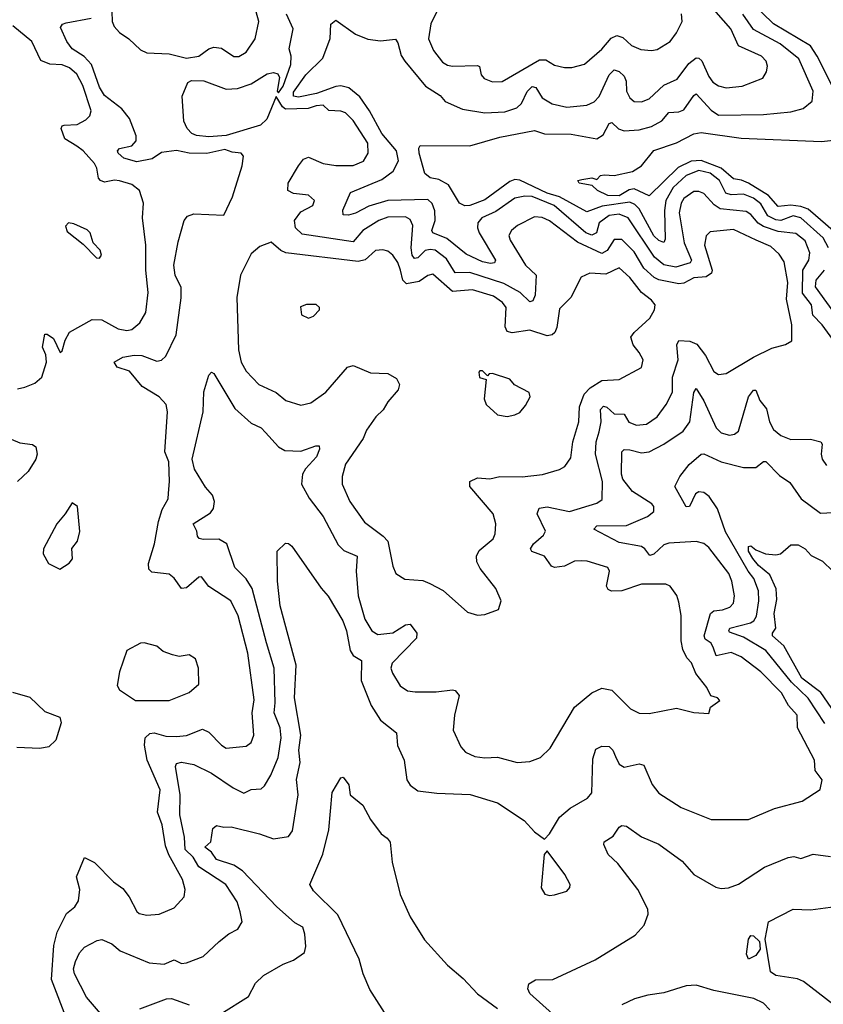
# Model space of a CAD drawing. Extents: x 1954678 to 2060275, y 904822 to 1016299.
# Tile 435 of 467: x 2024494 to 2027726, y 998843 to 1002802. Entities that reach past the tile are written whole.
import ezdxf

# ---------------------------------------------------------------- set-up
doc = ezdxf.new("R2010")
doc.units = 0

msp = doc.modelspace()

# ---------------------------------------------------------------- linework, layer by layer
at = {"layer": '0CON20XD'}
for points in [[(2027785, 1002487.5), (2027701.8, 1002655), (2027675, 1002696.5), (2027525.7, 1002785), (2027343.1, 1002963.1)], [(2027721.8, 1001575), (2027683.7, 1001613.7), (2027677.9, 1001655), (2027641.9, 1001701.9), (2027643, 1001795), (2027668.3, 1001835), (2027672, 1001865), (2027652.6, 1001912.6), (2027615, 1001942.4), (2027545, 1001950.3), (2027485, 1001971.1), (2027464.3, 1001984.3), (2027435, 1002019.3), (2027415, 1002031.2), (2027311.5, 1002041.5), (2027287.2, 1002057.2), (2027245, 1002102.7), (2027225, 1002111.1), (2027205, 1002110.7), (2027165, 1002083.1), (2027154.4, 1002065), (2027146.3, 1002025), (2027166.7, 1001905), (2027195.2, 1001834.8), (2027190.4, 1001825), (2027133.1, 1001806.9), (2027085, 1001815.9), (2027047.3, 1001847.3), (2026940.8, 1002005), (2026905, 1002020.7), (2026864.6, 1002015), (2026825, 1001985.2), (2026813.4, 1001945), (2026795, 1001935.2), (2026771.5, 1001945), (2026643.2, 1002055), (2026555, 1002091.6), (2026525, 1002092.8), (2026485.8, 1002084.2), (2026408.6, 1002031.4), (2026352.5, 1002005), (2026336.2, 1001985), (2026334.8, 1001965), (2026341.9, 1001945), (2026407.1, 1001835), (2026404, 1001825), (2026388, 1001822), (2026355, 1001828.8), (2026289.8, 1001859.8), (2026212.4, 1001922.4), (2026155.7, 1001945.7), (2026151, 1001955), (2026164.4, 1001995), (2026164.1, 1002034.1), (2026153, 1002063), (2026135, 1002078.8), (2025974.7, 1002075.3), (2025898.2, 1002051.8), (2025845, 1002023.7), (2025816.8, 1002016.8), (2025795, 1002017.5), (2025793.8, 1002036.2), (2025825, 1002107.1), (2025949.8, 1002160.2), (2025996.7, 1002193.3), (2026017, 1002235), (2026008.9, 1002275), (2025950.9, 1002345), (2025901.3, 1002435), (2025861.7, 1002491.7), (2025818, 1002528), (2025786.2, 1002536.2), (2025765, 1002533.8), (2025687.3, 1002505), (2025615, 1002490.3), (2025594.8, 1002494.8), (2025595, 1002510.4), (2025645, 1002580), (2025712.7, 1002647.3), (2025743.1, 1002726.9), (2025745.9, 1002784.1), (2025765, 1002800.5), (2025844.3, 1002744.3), (2025894.2, 1002724.2), (2025945, 1002716.7), (2026005, 1002724.3), (2026015, 1002708.8), (2026028.5, 1002658.5), (2026043.2, 1002635), (2026125.4, 1002535), (2026185, 1002497.5), (2026205, 1002473.4), (2026275, 1002442.9), (2026365, 1002428.1), (2026445, 1002431.1), (2026492.8, 1002447.2), (2026511.8, 1002465), (2026535, 1002512.9), (2026555, 1002533.9), (2026569.6, 1002529.6), (2026595, 1002488.4), (2026635, 1002463.4), (2026695, 1002450.4), (2026775, 1002457.9), (2026805, 1002472.5), (2026825, 1002493.6), (2026865, 1002580), (2026885, 1002600), (2026905, 1002593.3), (2026925.4, 1002575), (2026932.9, 1002555), (2026934.8, 1002514.8), (2026947.9, 1002487.9), (2026965, 1002473.5), (2026995, 1002471.8), (2027025, 1002483.5), (2027085, 1002538.2), (2027137.6, 1002562.4), (2027185, 1002626.1), (2027215, 1002648.5), (2027225, 1002647.7), (2027236.9, 1002636.9), (2027265, 1002573.3), (2027281.3, 1002551.3), (2027305, 1002536.8), (2027335, 1002528.7), (2027400, 1002535), (2027482.5, 1002567.5), (2027497.8, 1002592.2), (2027501.5, 1002615), (2027496.4, 1002635), (2027477.8, 1002655), (2027385, 1002696.8), (2027354.1, 1002765), (2027256, 1002876)], [(2024913.8, 998695), (2024762.3, 998872.3), (2024714.2, 998965), (2024710.8, 998985), (2024718.4, 999015), (2024735, 999049.4), (2024755, 999072.2), (2024805, 999099.4), (2024825, 999104), (2024865, 999085.6), (2024897.7, 999057.7), (2025015, 999010), (2025075, 999003.9), (2025115, 999022.2), (2025145, 999007.7), (2025165, 999010), (2025232, 999035), (2025295.7, 999095), (2025335, 999125.8), (2025371.4, 999145), (2025388.9, 999175), (2025380.9, 999215), (2025368.8, 999255), (2025322.5, 999325), (2025215, 999395.5), (2025191.3, 999435), (2025159.5, 999465), (2025156.3, 999515), (2025138.4, 999605), (2025140, 999685), (2025120.4, 999799.6), (2025125, 999810.8), (2025145, 999816.7), (2025195, 999807.1), (2025265, 999772.5), (2025353, 999713), (2025395, 999692.1), (2025425, 999706.5), (2025465, 999709.5), (2025479.1, 999720.9), (2025504.6, 999765), (2025533.8, 999835), (2025545.7, 999915), (2025541.4, 999955), (2025517, 1000015), (2025521.6, 1000055), (2025518, 1000195), (2025486.2, 1000296.2), (2025429.6, 1000515), (2025405, 1000554.1), (2025359.6, 1000599.6), (2025326.8, 1000695), (2025295, 1000713.4), (2025232.1, 1000712.1), (2025215.5, 1000715.5), (2025208.6, 1000725), (2025206.5, 1000745), (2025191.9, 1000775), (2025261.4, 1000818.6), (2025273.6, 1000836.4), (2025277.2, 1000865), (2025269.8, 1000889.8), (2025241.7, 1000921.8), (2025197.5, 1000995), (2025188, 1001035), (2025232.1, 1001225), (2025235, 1001305.8), (2025255, 1001372.9), (2025265, 1001384.2), (2025275, 1001380), (2025358.8, 1001238.8), (2025425, 1001179.5), (2025465, 1001160.8), (2025482.8, 1001142.8), (2025535, 1001084.4), (2025560.2, 1001070.2), (2025625, 1001067.6), (2025685, 1001089.2), (2025698.8, 1001088.8), (2025700, 1001075), (2025687.9, 1001045), (2025643.4, 1000996.6), (2025631.2, 1000975), (2025626.9, 1000935), (2025658.7, 1000878.7), (2025715, 1000804.4), (2025775, 1000690.5), (2025798.3, 1000668.3), (2025851.9, 1000645), (2025847.1, 1000585), (2025855.2, 1000485), (2025882, 1000392), (2025910.8, 1000345), (2025935, 1000330.3), (2025995, 1000336.2), (2026045, 1000368.5), (2026065, 1000371.9), (2026090.8, 1000335), (2026090.3, 1000315), (2025992.5, 1000215), (2025987.3, 1000195), (2025993.8, 1000175), (2026023.6, 1000123.6), (2026054, 1000104), (2026085, 1000098.8), (2026169.6, 1000099.6), (2026235, 1000107.3), (2026245, 1000104.3), (2026261.4, 1000085), (2026242.7, 1000005), (2026238, 999945), (2026268.8, 999878.8), (2026287, 999857), (2026325, 999840), (2026365, 999834.4), (2026415, 999836.9), (2026494.3, 999815.7), (2026545, 999819.2), (2026588.8, 999835), (2026627.4, 999872.6), (2026725, 1000037.8), (2026795, 1000095.4), (2026835, 1000113.8), (2026875, 1000105.6), (2026950.7, 1000030.7), (2026985, 1000014.2), (2027025, 1000012.9), (2027135, 1000034.2), (2027205, 1000016.7), (2027265, 1000012.5), (2027271.7, 1000038.3), (2027310, 1000065), (2027300, 1000075), (2027274, 1000084), (2027257.3, 1000117.3), (2027213.1, 1000173.1), (2027195.7, 1000215.7), (2027176.4, 1000236.4), (2027160.8, 1000269.2), (2027154.4, 1000305), (2027154.1, 1000405.9), (2027145, 1000460), (2027136.8, 1000486.8), (2027110, 1000525), (2027092.5, 1000532.5), (2026995, 1000532.1), (2026915, 1000506.1), (2026873.8, 1000503.8), (2026860.9, 1000510.9), (2026854.5, 1000525), (2026865.6, 1000585), (2026858.8, 1000598.8), (2026776.7, 1000625), (2026755, 1000626.4), (2026725, 1000624.5), (2026685, 1000604.2), (2026645, 1000599.2), (2026632.7, 1000605), (2026604.8, 1000644.8), (2026554.2, 1000664.2), (2026547.8, 1000675), (2026560.9, 1000695), (2026600.8, 1000729.2), (2026608.9, 1000745), (2026575.3, 1000815), (2026582.6, 1000837.4), (2026615, 1000843.3), (2026705.7, 1000824.3), (2026815, 1000858.2), (2026836.8, 1000873.2), (2026838.3, 1000945), (2026809.3, 1001055), (2026812.9, 1001105), (2026824.5, 1001145.5), (2026832.5, 1001185), (2026829.4, 1001235), (2026842.3, 1001247.8), (2026855, 1001244), (2026885, 1001217.4), (2026925, 1001216.4), (2026944.4, 1001184.4), (2026975, 1001171.3), (2027015, 1001175.4), (2027057.1, 1001205), (2027094.6, 1001255), (2027119.2, 1001305), (2027118.9, 1001365), (2027142.6, 1001435), (2027137.2, 1001495), (2027145, 1001511.5), (2027189.5, 1001509.5), (2027217.2, 1001497.2), (2027252.5, 1001452.5), (2027285, 1001387.5), (2027305, 1001375.7), (2027335, 1001379.4), (2027445, 1001444.6), (2027518.9, 1001481.1), (2027574.3, 1001495.7), (2027598.8, 1001511.2), (2027599.1, 1001575), (2027578.5, 1001678.5), (2027582.7, 1001745), (2027569, 1001829), (2027548.9, 1001858.9), (2027515, 1001889.7), (2027455.6, 1001915), (2027365, 1001958.6), (2027270.4, 1001949.6), (2027255, 1001932.5), (2027248.6, 1001895), (2027278.6, 1001795), (2027276.7, 1001783.3), (2027255, 1001767.9), (2027205, 1001764.4), (2027165, 1001742.5), (2027145, 1001739.8), (2027065, 1001755.5), (2027046, 1001766), (2027003.5, 1001803.5), (2026965, 1001868.2), (2026915, 1001918.6), (2026885, 1001918.8), (2026856.1, 1001873.9), (2026835, 1001861.5), (2026737.3, 1001907.3), (2026625, 1001993.8), (2026595, 1002007.4), (2026565, 1002009.7), (2026495.6, 1001975), (2026472.5, 1001955), (2026460.9, 1001935), (2026466.4, 1001915), (2026527.6, 1001815), (2026571.2, 1001775), (2026567.3, 1001695), (2026558, 1001672), (2026545, 1001668.2), (2026506.5, 1001705), (2026441.7, 1001741.7), (2026305, 1001786.1), (2026245, 1001783.8), (2026210.8, 1001840.8), (2026164.8, 1001874.8), (2026145, 1001878.2), (2026125, 1001873.4), (2026095, 1001844.3), (2026081.7, 1001841.7), (2026072.4, 1001855), (2026068.6, 1001885), (2026075.2, 1001975.2), (2026065, 1001998.2), (2026045, 1002008.8), (2025975, 1002008.1), (2025938.5, 1001995), (2025874.7, 1001955), (2025835, 1001908.9), (2025629.6, 1001939.6), (2025603.1, 1001965), (2025599.5, 1001995), (2025625, 1002029.2), (2025672.9, 1002055), (2025680, 1002075), (2025655, 1002096.9), (2025595, 1002103.9), (2025572.2, 1002115), (2025573.9, 1002145), (2025614.7, 1002215), (2025635, 1002241.2), (2025655, 1002249.2), (2025715, 1002223.9), (2025765, 1002215.2), (2025835, 1002215.3), (2025876.5, 1002233.5), (2025895.4, 1002265), (2025894.7, 1002305), (2025835, 1002396.9), (2025805, 1002427.7), (2025785, 1002434.6), (2025736.7, 1002436.7), (2025715, 1002457.8), (2025686, 1002456), (2025654.8, 1002445.2), (2025562.9, 1002442.9), (2025551.1, 1002451.1), (2025525, 1002493.3), (2025487.3, 1002402.7), (2025462.6, 1002377.4), (2025325, 1002336.6), (2025255, 1002331.1), (2025205, 1002336.1), (2025186.9, 1002345), (2025168, 1002365), (2025154.2, 1002394.2), (2025147.4, 1002495), (2025170.5, 1002549.5), (2025185, 1002557.4), (2025235, 1002555.9), (2025325, 1002523.4), (2025370, 1002525), (2025425.2, 1002544.8), (2025489.4, 1002585), (2025515, 1002590.4), (2025532, 1002585), (2025539.1, 1002569.1), (2025530, 1002515), (2025535, 1002507.5), (2025554.3, 1002535), (2025585, 1002622.5), (2025586.1, 1002656.1), (2025577.5, 1002685), (2025594.3, 1002765), (2025567.6, 1002825)], [(2024864.3, 1002835), (2024865.4, 1002794.6), (2024873.6, 1002775), (2024895, 1002750.3), (2024932.5, 1002725), (2024980.3, 1002680.3), (2025005, 1002669), (2025095, 1002664.3), (2025165, 1002647), (2025214.3, 1002655), (2025255, 1002684.6), (2025275, 1002692), (2025305, 1002687.2), (2025355, 1002653.5), (2025375, 1002654.5), (2025405, 1002671.1), (2025441.3, 1002725), (2025455.9, 1002795), (2025445, 1002834.4)], [(2027747.2, 1001885), (2027725.2, 1001925), (2027635, 1002005.1), (2027605, 1002013.2), (2027555, 1001994.1), (2027535, 1001997), (2027503.4, 1002013.4), (2027475, 1002061.1), (2027445.2, 1002085), (2027405, 1002100.3), (2027355, 1002098.5), (2027333.9, 1002105), (2027308, 1002155), (2027270.8, 1002185), (2027225, 1002195.1), (2027175, 1002175.7), (2027122.7, 1002127.3), (2027092.3, 1002075), (2027086.6, 1002035), (2027090.3, 1001919.7), (2027085, 1001905.6), (2027065, 1001914.4), (2027045, 1001933), (2026985, 1002041.3), (2026968.4, 1002058.4), (2026947.8, 1002067.8), (2026837.2, 1002052.8), (2026775, 1002029.7), (2026665, 1002090.5), (2026615.8, 1002105), (2026505, 1002157.3), (2026485, 1002160.2), (2026465, 1002151.9), (2026365, 1002077.9), (2026305, 1002055.4), (2026283.8, 1002053.8), (2026263.1, 1002065), (2026218.4, 1002138.4), (2026180.2, 1002159.8), (2026145, 1002166.7), (2026123.8, 1002183.8), (2026100.7, 1002265), (2026098.6, 1002285), (2026104.1, 1002295.9), (2026305, 1002294.6), (2026425, 1002329.7), (2026565, 1002356.4), (2026605, 1002342.7), (2026711.3, 1002341.3), (2026815, 1002323.3), (2026840.5, 1002339.5), (2026865, 1002384.2), (2026875, 1002388.6), (2026902.8, 1002362.8), (2026925, 1002355.8), (2026985, 1002359.5), (2027035, 1002373), (2027076.1, 1002395), (2027105, 1002428.7), (2027145, 1002431.6), (2027165, 1002439.4), (2027205, 1002497.9), (2027215, 1002503.8), (2027275, 1002438.2), (2027305, 1002418.9), (2027485, 1002420.3), (2027595, 1002431.5), (2027645, 1002444.5), (2027680.9, 1002475), (2027685.2, 1002515), (2027627.2, 1002645), (2027552.9, 1002705), (2027445, 1002763.3), (2027402.9, 1002825)], [(2026171.6, 1002835), (2026147.2, 1002785), (2026137.7, 1002725), (2026157.8, 1002677.8), (2026195, 1002630.9), (2026215, 1002618.8), (2026235, 1002615.4), (2026335, 1002618.5), (2026343.4, 1002613.4), (2026350.4, 1002580.4), (2026362.5, 1002565), (2026395, 1002552.1)], [(2026395, 1002552.1), (2026435, 1002553.2), (2026585, 1002640.7), (2026610.5, 1002640.5), (2026645, 1002618.9), (2026685, 1002610), (2026715, 1002610.5), (2026765, 1002623.5), (2026835, 1002684), (2026872.8, 1002727.2), (2026895, 1002738), (2026920.1, 1002730.1), (2026955, 1002698.2), (2026992.1, 1002682.1), (2027035, 1002678.2), (2027057.4, 1002682.6), (2027109.4, 1002715), (2027135, 1002749.2), (2027158.2, 1002795), (2027155.3, 1002825.3)], [(2024485, 1001318), (2024515, 1001324), (2024555, 1001340.8), (2024582.5, 1001365), (2024602, 1001425), (2024598.8, 1001455), (2024585.7, 1001485.7), (2024595, 1001537.5), (2024605, 1001538), (2024629.7, 1001519.7), (2024656.4, 1001463.6), (2024665, 1001470), (2024676.6, 1001513.4), (2024694.6, 1001545.4), (2024785, 1001597.1), (2024825, 1001594.7), (2024889.5, 1001559.5), (2024925, 1001551.8), (2024945, 1001556.7), (2024977.3, 1001582.7), (2025001.8, 1001625), (2025011.2, 1001705), (2025001.4, 1001795), (2025001.8, 1001895), (2024988.6, 1002005), (2024992.1, 1002065), (2024975.6, 1002115), (2024945, 1002138.8), (2024895, 1002154.6), (2024875, 1002157.2), (2024835, 1002148.8), (2024819.6, 1002155), (2024811.4, 1002165), (2024804.7, 1002205), (2024795, 1002224.5), (2024749.1, 1002275), (2024723.6, 1002293.6), (2024675, 1002323.1), (2024661.1, 1002365), (2024664.3, 1002375), (2024672.4, 1002377.6), (2024725, 1002381.2), (2024760.4, 1002399.6), (2024776.6, 1002415), (2024781.1, 1002435), (2024748, 1002538), (2024723.5, 1002583.5), (2024695, 1002608.5), (2024665, 1002620), (2024615, 1002622.9), (2024578.7, 1002638.7), (2024542.3, 1002715), (2024466.8, 1002776.8)], [(2024685.7, 998775), (2024622.4, 998942.4), (2024631.2, 999078.8), (2024645, 999133.1), (2024682.2, 999207.8), (2024715.7, 999235), (2024730.6, 999259.4), (2024736, 999305), (2024722.7, 999355), (2024755, 999433.3), (2024795, 999413.5), (2024871.5, 999335), (2024908.3, 999308.3), (2024934.5, 999275), (2024965, 999216), (2024975, 999208.6), (2025005, 999201.9), (2025055, 999205.7), (2025115, 999230.8), (2025156, 999275), (2025160, 999305), (2025148.7, 999345), (2025093.8, 999443.8), (2025080.3, 999480.3), (2025067.1, 999565), (2025048.9, 999615), (2025058.8, 999705), (2025006.7, 999825), (2024995.7, 999885), (2024999.2, 999915), (2025018, 999932), (2025035, 999934.3), (2025081.2, 999921.2), (2025125, 999919.2), (2025165, 999924.3), (2025228.8, 999948.8), (2025255, 999936.8), (2025305, 999885.6), (2025325, 999873.3), (2025405, 999880.5), (2025424.6, 999895.4), (2025435.4, 999925), (2025428.6, 1000015), (2025437.2, 1000067.2), (2025412, 1000255), (2025372.2, 1000405), (2025342.7, 1000465), (2025255, 1000523.5), (2025225, 1000562.5), (2025215, 1000560.8), (2025165, 1000518.2), (2025145, 1000515.6), (2025115, 1000556.7), (2025095, 1000572.7), (2025025, 1000581.1), (2025013.2, 1000593.2), (2025012.5, 1000615), (2025036.5, 1000695), (2025051.8, 1000785), (2025067.2, 1000832.8), (2025091.8, 1000875), (2025091.9, 1000898.1), (2025096.8, 1000945), (2025094, 1001024), (2025077.5, 1001065), (2025088.4, 1001225), (2025083.6, 1001255), (2025055.4, 1001285), (2024987.2, 1001327.2), (2024935, 1001389.1), (2024885.5, 1001405.5), (2024874, 1001425), (2024909.2, 1001445), (2024955, 1001453.6), (2024985, 1001452.5), (2025045, 1001429.6), (2025065, 1001433.6), (2025081.5, 1001448.5), (2025122.7, 1001535), (2025143.2, 1001683.2), (2025143.1, 1001725), (2025118.8, 1001775), (2025113.8, 1001815), (2025130.9, 1001909.1), (2025155.7, 1001995), (2025168.3, 1002011.7), (2025195, 1002021.9), (2025315, 1002016), (2025349.7, 1002090.3), (2025389.2, 1002215), (2025393.6, 1002253.6), (2025385, 1002266), (2025349.1, 1002269.1), (2025319.6, 1002279.6), (2025246.4, 1002263.6), (2025175, 1002266), (2025125, 1002275.5), (2025065, 1002267.7), (2025027.4, 1002242.6), (2024965, 1002230.4), (2024912.9, 1002245), (2024889.5, 1002265), (2024887.1, 1002275), (2024895, 1002284.2), (2024945, 1002294.6), (2024962.8, 1002315), (2024961.9, 1002335), (2024935.3, 1002405), (2024905, 1002443.2), (2024835, 1002496.8), (2024815, 1002530.5), (2024782.6, 1002622.6), (2024753.8, 1002653.8), (2024704.5, 1002685), (2024683.5, 1002715), (2024658.6, 1002771.4), (2024666.4, 1002783.6), (2024680.7, 1002789.3), (2024782, 1002808)], [(2027786, 1001936), (2027694.2, 1002015), (2027665, 1002039.7), (2027635, 1002051.4), (2027595, 1002055.9), (2027545, 1002050.9), (2027505.2, 1002095.2), (2027425, 1002144.6), (2027397.2, 1002157.2), (2027365, 1002161.6), (2027315.5, 1002205.5), (2027235, 1002235.6), (2027195, 1002232.9), (2027142.4, 1002207.6), (2027025, 1002094.5), (2026965, 1002122.1), (2026945, 1002118), (2026905, 1002094.5), (2026860, 1002095), (2026817.5, 1002115), (2026796, 1002136), (2026743.8, 1002145), (2026738.8, 1002155), (2026755, 1002160), (2026795, 1002166.7), (2026815, 1002160), (2026830, 1002175), (2026845, 1002178.8), (2026885, 1002175.8), (2026958.5, 1002191.5), (2026995.3, 1002214.7), (2027045, 1002276.4), (2027135, 1002306.9), (2027205, 1002342.9), (2027235, 1002349.2), (2027395.8, 1002325.8), (2027718, 1002312), (2027826, 1002324)], [(2024815, 1001843.3), (2024822.5, 1001855), (2024817.5, 1001875), (2024790, 1001905), (2024777.5, 1001945), (2024765, 1001956.7), (2024711.7, 1001981.7), (2024690, 1001985), (2024678.3, 1001971.7), (2024685, 1001950), (2024749.3, 1001899.3), (2024802.5, 1001845), (2024815, 1001843.3)], [(2026335, 1000407.5), (2026365, 1000410), (2026420, 1000430), (2026430, 1000465), (2026408.8, 1000515), (2026345.4, 1000595.4), (2026332.8, 1000622.8), (2026331.1, 1000645), (2026341.8, 1000668.2), (2026398, 1000715), (2026405.7, 1000735), (2026408.6, 1000775), (2026398.1, 1000815), (2026304.3, 1000925), (2026304.3, 1000945), (2026335, 1000959.5), (2026385, 1000955.8), (2026425, 1000965.3), (2026515, 1000963.9), (2026596.2, 1000973.8), (2026665, 1000993.1), (2026686, 1001005), (2026710.2, 1001039.8), (2026718.6, 1001105), (2026742.2, 1001185), (2026745.6, 1001245), (2026763.6, 1001296.4), (2026787.7, 1001322.3), (2026835, 1001351.3), (2026905, 1001355.6), (2026995, 1001404), (2027001.9, 1001435), (2026985, 1001464.3), (2026960.6, 1001495), (2026952.5, 1001525), (2026965.3, 1001544.7), (2027027.9, 1001602.1), (2027047.1, 1001635), (2027050, 1001655), (2027035, 1001674.4), (2026994.8, 1001704.8), (2026948, 1001765), (2026905, 1001804.6), (2026850.8, 1001779.2), (2026787.1, 1001782.9), (2026752.7, 1001767.3), (2026710.8, 1001685), (2026665, 1001640), (2026654.8, 1001565), (2026646.5, 1001545), (2026635, 1001534.7), (2026615, 1001530.3), (2026545, 1001553.1), (2026475, 1001542.5), (2026455, 1001548.5), (2026446.7, 1001566.8), (2026450.9, 1001645), (2026435.4, 1001665), (2026399.8, 1001689.8), (2026315, 1001716), (2026235, 1001708.8), (2026155, 1001778.9), (2026135, 1001773.9), (2026100.5, 1001749.5), (2026050.2, 1001740.2), (2026034.3, 1001754.3), (2026025.5, 1001795.5), (2026015, 1001825.6), (2025995, 1001855.6), (2025975, 1001871.5), (2025955, 1001877.1), (2025925, 1001873.6), (2025883.5, 1001836.5), (2025855, 1001829.8), (2025563.8, 1001865), (2025543.8, 1001873.8), (2025505, 1001907.5), (2025460.3, 1001889.7), (2025425, 1001861.2), (2025382.7, 1001775), (2025366.9, 1001685), (2025373.8, 1001475), (2025385, 1001425.7), (2025405, 1001388.9), (2025455.8, 1001335), (2025525, 1001303.5), (2025565, 1001271.4), (2025625, 1001252.5), (2025665, 1001261.5), (2025725.5, 1001305), (2025812, 1001405), (2025835, 1001412.2), (2025905, 1001382.5), (2025975, 1001379.4), (2026009.8, 1001359.8), (2026021.1, 1001335), (2026016.3, 1001313.7), (2025975, 1001266), (2025956.4, 1001233.6), (2025925.8, 1001205), (2025888.9, 1001151.1), (2025875, 1001117.5), (2025804.4, 1001015), (2025791.5, 1000965), (2025791.4, 1000935), (2025822.2, 1000865), (2025881.3, 1000781.3), (2025955.8, 1000725.8), (2025974.6, 1000705), (2025994.5, 1000604.5), (2026006.2, 1000575), (2026043, 1000553), (2026115, 1000546.7), (2026143.8, 1000535), (2026196.8, 1000506.8), (2026295, 1000420), (2026335, 1000407.5)], [(2027785, 1001602.4), (2027695, 1001728), (2027697.1, 1001755), (2027731.3, 1001795)], [(2025655, 1001602.5), (2025675, 1001610), (2025700, 1001635), (2025700, 1001645), (2025687, 1001657), (2025647, 1001657), (2025623, 1001647), (2025627.5, 1001615), (2025655, 1001602.5)], [(2027775, 1001501.2), (2027721.8, 1001575)], [(2026455, 1001206.7), (2026485, 1001213.8), (2026505, 1001223.3), (2026528.8, 1001251.2), (2026547.5, 1001285), (2026543, 1001303), (2026484, 1001334), (2026465, 1001356.2), (2026395, 1001380), (2026381.7, 1001378.3), (2026375, 1001370), (2026355, 1001390), (2026345, 1001390), (2026340, 1001385), (2026343.9, 1001363.9), (2026370, 1001355), (2026362, 1001278), (2026370, 1001255), (2026415, 1001213.3), (2026455, 1001206.7)], [(2025302.5, 998805), (2025413.8, 998875), (2025442, 998928), (2025475, 998959.2), (2025553.3, 999005), (2025595, 999020), (2025638.8, 999051.2), (2025644.2, 999075), (2025640.8, 999125), (2025632.7, 999152.7), (2025600.6, 999170.6), (2025526.6, 999236.6), (2025389.9, 999379.9), (2025355, 999401.9), (2025285.5, 999425.5), (2025264.8, 999454.8), (2025239.2, 999475), (2025263.1, 999496.9), (2025270.4, 999549.6), (2025285, 999562.5), (2025315, 999555.5), (2025345, 999556.8), (2025458.7, 999528.7), (2025515, 999508.5), (2025575, 999517.1), (2025590.6, 999540.6), (2025613.4, 999685), (2025607.6, 999747.6), (2025621.7, 999815), (2025616.7, 999865), (2025624.8, 999925), (2025598.9, 1000075), (2025606.6, 1000206.6), (2025541.8, 1000445), (2025531.5, 1000545), (2025530, 1000665), (2025562.7, 1000697.3), (2025575, 1000696.2), (2025588, 1000685), (2025706.2, 1000516.2), (2025735, 1000484), (2025793.9, 1000385), (2025808.4, 1000345), (2025822.7, 1000265), (2025835.4, 1000245.4), (2025868.9, 1000225), (2025867.3, 1000145), (2025908.2, 1000045), (2025945.6, 999985), (2026010, 999935), (2026013.4, 999883.4), (2026040, 999825), (2026051.1, 999745), (2026064.6, 999724.6), (2026095, 999701.9), (2026171.7, 999691.7), (2026306.1, 999686.1), (2026415, 999653.5), (2026522.6, 999582.6), (2026565, 999536), (2026605, 999507.5), (2026625, 999528.8), (2026664.7, 999595.3), (2026708.5, 999631.5), (2026777.7, 999672.3), (2026795, 999693.8), (2026799.5, 999830.5), (2026811.1, 999868.9), (2026835, 999880.6), (2026865, 999879.4), (2026880, 999865), (2026889.8, 999839.8), (2026905, 999808.9), (2026925, 999796.9), (2026985, 999810), (2027004, 999805), (2027037.4, 999727.4), (2027065, 999691.4), (2027153.8, 999635), (2027275, 999585.6), (2027425, 999585.8), (2027529.7, 999630.3), (2027640.3, 999659.7), (2027713.8, 999706.2), (2027720.8, 999745), (2027693.7, 999783.7), (2027690.6, 999825), (2027622.2, 999955), (2027620.6, 1000005), (2027585.9, 1000045), (2027558.4, 1000095), (2027475, 1000180.4), (2027395, 1000240.6), (2027355, 1000257.8), (2027295, 1000244.1), (2027284.8, 1000274.8), (2027275.3, 1000295), (2027251.2, 1000311.2), (2027246.7, 1000325), (2027271.6, 1000415), (2027285, 1000424.8), (2027321, 1000429), (2027349.9, 1000440.1), (2027364.1, 1000455.9), (2027368.9, 1000485), (2027358.4, 1000545), (2027345.9, 1000575), (2027265, 1000680), (2027245, 1000695.5), (2027215, 1000703.6), (2027105, 1000696.8), (2027085, 1000690.9), (2027045, 1000653.3), (2027027.8, 1000647.8), (2027008.2, 1000675), (2026995, 1000683.2), (2026905, 1000700.3), (2026802.9, 1000752.9), (2026815, 1000767.1), (2026935, 1000767.8), (2027018.8, 1000805), (2027043.8, 1000825), (2027044.6, 1000845), (2027036.2, 1000855), (2026958.2, 1000905), (2026919.4, 1000955), (2026914.1, 1000975), (2026915.5, 1001064.5), (2026925, 1001074.4), (2026948, 1001072), (2026995, 1001060), (2027025, 1001064), (2027085, 1001095.7), (2027162.5, 1001147.5), (2027188.6, 1001185), (2027205, 1001303.3), (2027215, 1001319.4), (2027245, 1001270), (2027295, 1001161.5), (2027315, 1001141.5), (2027348, 1001132), (2027368.8, 1001135), (2027385, 1001147.5), (2027424.7, 1001285), (2027445, 1001313.1), (2027455, 1001312), (2027470.5, 1001270.5), (2027497.4, 1001237.4), (2027509.2, 1001185), (2027525, 1001154.5), (2027555, 1001129.6), (2027594.7, 1001114.7), (2027675, 1001115.3), (2027715.3, 1001105.3), (2027721.1, 1001095), (2027716.7, 1001055), (2027721.4, 1001035), (2027738.9, 1001008.9)], [(2024425, 1001130), (2024495, 1001100.6), (2024545, 1001094.4), (2024559.4, 1001085), (2024564.4, 1001055), (2024558.5, 1001035), (2024527.9, 1000985), (2024485.5, 1000945)], [(2027731.5, 999971.5), (2027665, 1000073.6), (2027597.7, 1000137.7), (2027495, 1000266.1), (2027405, 1000319.4), (2027349.3, 1000339.3), (2027345.4, 1000345), (2027350, 1000355), (2027433.3, 1000376.7), (2027446.7, 1000385), (2027456.9, 1000403.1), (2027467, 1000465), (2027465.2, 1000505), (2027446.6, 1000555), (2027424, 1000584), (2027333.1, 1000743.1), (2027300.3, 1000835), (2027266.2, 1000885), (2027245, 1000901.3), (2027225, 1000903.2), (2027212.1, 1000895), (2027187.5, 1000845), (2027175, 1000843.8), (2027128.6, 1000925), (2027149.4, 1000965), (2027186.9, 1001013.1), (2027235, 1001055.6), (2027245, 1001056.2), (2027314.8, 1001024.8), (2027405, 1001001.8), (2027455, 1001001.1), (2027485, 1001025.8), (2027495, 1001025.6), (2027549.2, 1000969.2), (2027590.7, 1000940.7), (2027636.2, 1000875), (2027715, 1000817.2), (2027765, 1000820.9)], [(2024655, 1000592.5), (2024693, 1000617), (2024706.1, 1000633.9), (2024703.6, 1000676.4), (2024726.2, 1000705), (2024736.1, 1000743.9), (2024726.2, 1000845), (2024705, 1000860), (2024677.5, 1000815), (2024643.3, 1000775), (2024590, 1000675), (2024588.8, 1000655), (2024610, 1000615), (2024655, 1000592.5)], [(2027772, 1000015), (2027716.1, 1000096.1), (2027640, 1000155), (2027566.6, 1000285), (2027521.8, 1000325), (2027521.8, 1000335), (2027535.2, 1000355), (2027528.1, 1000415), (2027539.5, 1000470.5), (2027536.3, 1000513.7), (2027510.3, 1000570.3), (2027465, 1000607.6), (2027442.6, 1000635), (2027424.7, 1000665), (2027425, 1000683.3), (2027435, 1000686.2), (2027455, 1000670), (2027494, 1000654), (2027535, 1000650), (2027553.8, 1000655), (2027595, 1000691.2), (2027625, 1000690), (2027652.5, 1000675), (2027677.5, 1000647.5), (2027723.3, 1000625), (2027764.3, 1000584.3)], [(2025095, 1000064), (2025175, 1000096.7), (2025215, 1000130), (2025213.8, 1000195), (2025201.7, 1000231.7), (2025175, 1000248.8), (2025135, 1000241.2), (2025108.3, 1000248.3), (2025071.7, 1000261.7), (2025045, 1000283.3), (2024995, 1000296.7), (2024980, 1000295), (2024925, 1000266), (2024895, 1000180), (2024886.7, 1000125), (2024895, 1000107.5), (2024960, 1000065), (2025095, 1000064)], [(2024465, 1000098.1), (2024535, 1000077.7), (2024595, 1000020.8), (2024655, 999998.1), (2024661.2, 999975), (2024638.9, 999905), (2024611.4, 999878.6), (2024575, 999871.2), (2024482.5, 999875)], [(2025980.1, 998780.1), (2025901.9, 998901.9), (2025875.2, 998965), (2025859.3, 999025), (2025772.9, 999202.9), (2025675, 999299.4), (2025660.9, 999325), (2025713.5, 999446.5), (2025737.5, 999545), (2025750.8, 999695), (2025785, 999753.3), (2025795, 999756.2), (2025817.1, 999725), (2025822.5, 999685), (2025873.9, 999643.9), (2025905.5, 999585.5), (2025948.3, 999528.3), (2025971.7, 999511.7), (2025983.3, 999495), (2025991.9, 999415), (2026024.8, 999284.8), (2026064.3, 999194.3), (2026122, 999102)], [(2026636.9, 998805), (2026545, 998886.7), (2026538.1, 998905), (2026541.4, 998925), (2026568.7, 998941.3), (2026637.6, 998942.4), (2026808.6, 999021.4), (2026969.2, 999120.7), (2027005, 999160.8), (2027020.9, 999205), (2027020.4, 999225), (2026980.6, 999305), (2026898.9, 999408.9), (2026861.1, 999445), (2026843.1, 999485), (2026845, 999496.7), (2026880.7, 999519.3), (2026904.6, 999555.4), (2026915, 999561.9), (2026935, 999559.4), (2026995, 999516.5), (2027065, 999486.4), (2027158, 999418), (2027205.4, 999365.4), (2027293.6, 999313.6), (2027315, 999308.6), (2027345, 999311.4), (2027385, 999325.6), (2027489.2, 999395), (2027585, 999433.9), (2027607, 999437), (2027635, 999429.2), (2027685, 999446.4), (2027755, 999436.9)], [(2026625, 999280), (2026645, 999283.3), (2026695, 999297.5), (2026707, 999313), (2026707.5, 999325), (2026686.7, 999365), (2026615, 999460), (2026603.8, 999445), (2026591.7, 999311.7), (2026606.4, 999286.4), (2026625, 999280)], [(2027763.9, 998843.9), (2027646.2, 998935), (2027622, 998945), (2027535, 998958.9), (2027513.6, 998973.6), (2027491.8, 999105), (2027505.7, 999175), (2027605, 999225.8), (2027675, 999223.3), (2027795, 999239.5)], [(2026122, 999102), (2026215, 999000.6), (2026277.2, 998947.2), (2026335, 998885.7), (2026415.9, 998825.9)], [(2027425, 999024.4), (2027416.5, 999045), (2027424.5, 999105), (2027435, 999119.4), (2027445, 999118.2), (2027469.3, 999095), (2027472.3, 999065), (2027455, 999039.2), (2027425, 999024.4)], [(2027511.1, 998821.1), (2027485, 998846.9), (2027446.6, 998866.6), (2027285, 998898.7), (2027215, 998920), (2027175, 998916.9), (2027085, 998889.3), (2027020.5, 998879.5), (2026966.2, 998865), (2026915, 998841.5)], [(2024977.5, 998825), (2025085, 998865.6), (2025105, 998866.9), (2025175, 998841.5)]]:
    msp.add_lwpolyline(points, dxfattribs=at)

doc.saveas('drawing.dxf')
